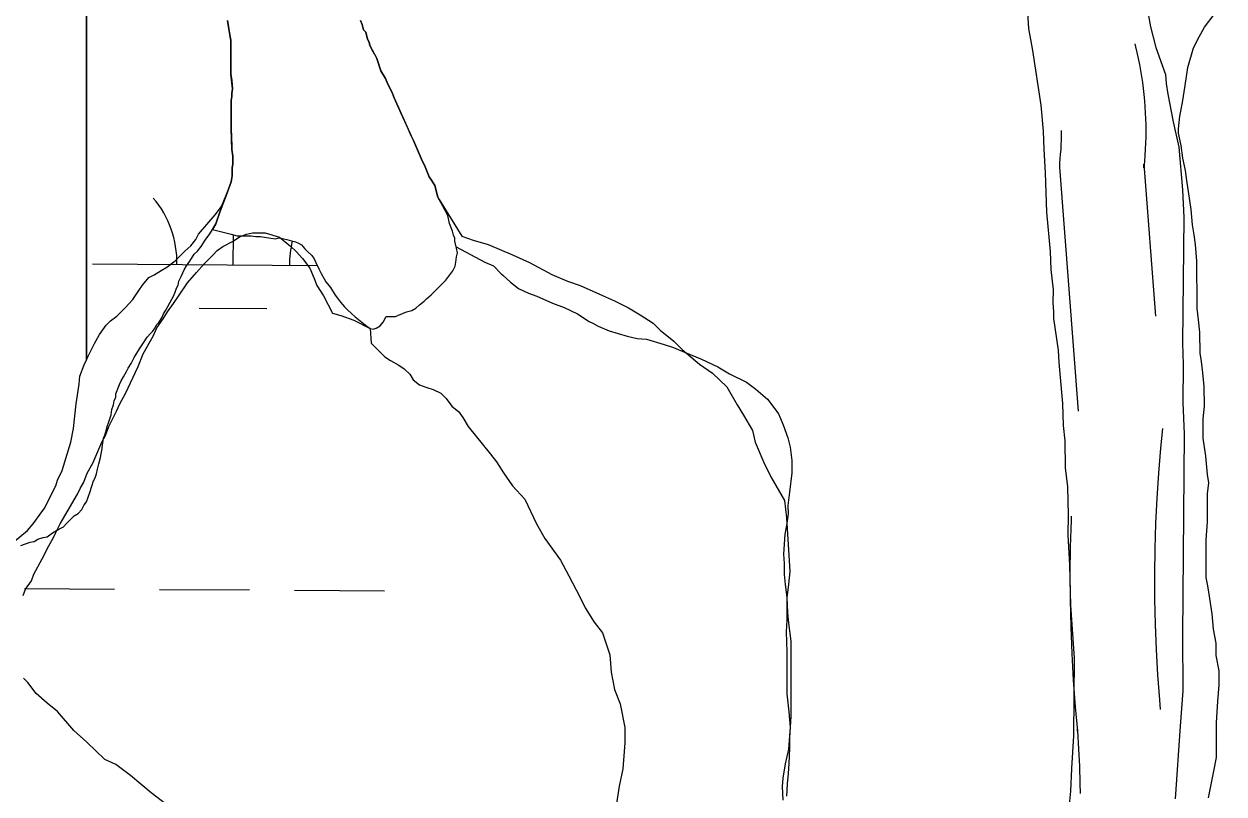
# Model space of a CAD drawing. Extents: x 3172231 to 3210228, y 940198 to 965780.
# Drawn here: x 3177708.3 to 3178134.6, y 961452.2 to 961725.6 of the extents above; entities that cross this region are included whole.
import ezdxf

# ---------------------------------------------------------------- set-up
doc = ezdxf.new("R2010")
doc.units = 0
for name, color, linetype in [('V-ROAD-CNTR', 7, 'Continuous'), ('V-SITE-VEGE', 7, 'Continuous'), ('V-TOPO-SHOR', 7, 'Continuous'), ('V-WETL-SWMP', 7, 'Continuous')]:
    doc.layers.add(name, color=color, linetype=linetype)

msp = doc.modelspace()

# ---------------------------------------------------------------- linework, layer by layer
at = {"layer": 'V-ROAD-CNTR'}
for points in [[(3178102.856, 961718.584), (3178103.125, 961717.543), (3178103.626, 961715.438), (3178104.09, 961713.338), (3178104.52, 961711.219), (3178104.914, 961709.087), (3178105.268, 961706.956), (3178105.586, 961704.819), (3178105.867, 961702.671), (3178106.109, 961700.523), (3178106.314, 961698.376), (3178106.482, 961696.224), (3178106.613, 961694.064), (3178106.705, 961691.9), (3178106.759, 961689.746), (3178106.778, 961687.584), (3178106.757, 961685.418), (3178106.698, 961683.248), (3178106.6, 961681.099), (3178106.468, 961678.942), (3178106.295, 961676.787), (3178106.092, 961674.671), (3178106.07, 961674.476), (3178106.07, 961675.879), (3178110.217, 961621.906)], [(3178076.775, 961687.826), (3178076.776, 961687.6), (3178076.761, 961685.97), (3178076.716, 961684.338), (3178076.642, 961682.695), (3178076.542, 961681.058), (3178076.411, 961679.425), (3178076.25, 961677.761), (3178076.07, 961676.132), (3178076.07, 961674.729), (3178082.725, 961588.109)], [(3178112.683, 961582.025), (3178111.982, 961575.039), (3178111.245, 961566.117), (3178110.662, 961557.181), (3178110.233, 961548.237), (3178109.963, 961539.285), (3178109.845, 961530.329), (3178109.885, 961521.375), (3178110.081, 961512.421), (3178110.43, 961503.47), (3178110.936, 961494.533), (3178111.598, 961485.602), (3178111.911, 961482.189)], [(3178080.325, 961550.876), (3178080.255, 961549.407), (3178079.969, 961539.935), (3178079.845, 961530.459), (3178079.887, 961520.981), (3178080.093, 961511.507), (3178080.464, 961502.038), (3178080.998, 961492.577), (3178081.7, 961483.124), (3178082.489, 961474.499), (3178082.489, 961475.18), (3178082.489, 961474.683), (3178082.929, 961468.047), (3178083.221, 961462.034), (3178083.407, 961456.015), (3178083.457, 961452.357)]]:
    msp.add_lwpolyline(points, dxfattribs=at)
at = {"layer": 'V-SITE-VEGE'}
for p, q in [((3177730.448, 961606.303), (3177730.448, 963095.569)), ((3177728.095, 961600.505), (3177729.682, 961604.63)), ((3177729.682, 961604.63), (3177730.448, 961606.303)), ((3177727.874, 961597.765), (3177728.095, 961600.505)), ((3177726.756, 961590.671), (3177727.874, 961597.765)), ((3177725.869, 961581.977), (3177726.756, 961590.671)), ((3177724.972, 961577.172), (3177725.869, 961581.977)), ((3177721.804, 961567.1), (3177724.972, 961577.172)), ((3177720.21, 961563.664), (3177721.804, 961567.1)), ((3177719.535, 961561.603), (3177720.21, 961563.664)), ((3177715.672, 961553.817), (3177717.491, 961557.481)), ((3177717.491, 961557.481), (3177719.535, 961561.603)), ((3177714.079, 961551.523), (3177715.672, 961553.817)), ((3177711.576, 961548.087), (3177714.079, 961551.523)), ((3177704.734, 961541.889), (3177709.524, 961545.793)), ((3177709.524, 961545.793), (3177711.576, 961548.087))]:
    msp.add_line(p, q, dxfattribs=at)
for points in [[(3177730.448, 963095.569), (3177730.448, 961606.303)], [(3178106.217, 961737.318), (3178108.421, 961724.542), (3178110.383, 961717.278), (3178113.777, 961707.683), (3178114.039, 961704.492), (3178114.583, 961700.716), (3178116.525, 961690.842), (3178118.473, 961681.837), (3178119.785, 961666.752), (3178120.277, 961656.893), (3178119.876, 961612.253), (3178120.099, 961604.714), (3178119.976, 961591.089), (3178120.455, 961580.068), (3178119.812, 961508.472), (3178119.925, 961488.758), (3178118.942, 961476.302), (3178117.26, 961450.518)], [(3178078.913, 961441.294), (3178080.179, 961453.168), (3178080.542, 961461.282), (3178081.226, 961472.872), (3178081.473, 961500.409), (3178080.193, 961519.263), (3178079.743, 961533.472), (3178079.26, 961544.204), (3178079.321, 961551.161), (3178079.122, 961561.309), (3178078.313, 961567.983), (3178078.109, 961577.551), (3178077.578, 961583.064), (3178077.359, 961590.894), (3178076.04, 961605.4), (3178075.79, 961609.75), (3178074.154, 961621.069), (3178074.172, 961623.39), (3178073.912, 961626.58), (3178073.953, 961631.217), (3178073.148, 961638.473), (3178072.917, 961644.853), (3178071.594, 961658.779), (3178071.137, 961672.697), (3178070.631, 961681.108), (3178070.402, 961687.49), (3178069.616, 961696.771), (3178066.603, 961716.221), (3178065.223, 961724.061), (3178064.709, 961731.313)], [(3177730.448, 961606.303), (3177731.044, 961607.606), (3177733.316, 961612.187), (3177735.134, 961615.394), (3177737.412, 961618.603), (3177739.007, 961620.209), (3177741.288, 961621.819), (3177744.252, 961624.801), (3177746.986, 961627.783), (3177749.034, 961630.992), (3177750.4, 961632.825), (3177752.677, 961635.577), (3177754.502, 961636.497), (3177757.013, 961638.106), (3177759.069, 961639.255), (3177762.033, 961641.553), (3177765.453, 961644.994), (3177767.505, 961646.831), (3177769.328, 961649.123), (3177770.235, 961650.956), (3177776.158, 961657.837), (3177778.435, 961660.817), (3177781.126, 961667.37), (3177781.915, 961669.529), (3177782.183, 961671.731), (3177782.173, 961674.483), (3177782.445, 961675.861), (3177782.435, 961678.614), (3177782.152, 961681.092), (3177781.853, 961688.522), (3177781.822, 961698.434), (3177782.093, 961699.813), (3177782.091, 961700.915), (3177782.359, 961702.565), (3177781.79, 961707.794), (3177781.753, 961719.91), (3177781.474, 961721.007), (3177780.63, 961726.787)], [(3177827.827, 961726.822), (3177828.382, 961725.448), (3177828.939, 961723.52), (3177829.766, 961722.697), (3177830.325, 961720.221), (3177830.878, 961719.123), (3177831.159, 961718.021), (3177833.651, 961713.35), (3177835.042, 961708.951), (3177836.701, 961706.202), (3177837.534, 961704.277), (3177838.919, 961701.529), (3177839.752, 961699.329), (3177845.851, 961685.86), (3177846.683, 961684.209), (3177849.458, 961677.61), (3177850.842, 961674.862), (3177852.231, 961671.288), (3177853.058, 961670.188), (3177854.164, 961668.265), (3177855.28, 961664.141), (3177855.722, 961663.262), (3177863.757, 961650.225)], [(3177719.551, 961545.092), (3177721.14, 961548.07), (3177727.278, 961558.607), (3177728.189, 961560.672), (3177729.553, 961562.961), (3177730.686, 961566.166), (3177732.734, 961569.605), (3177735.908, 961577.16), (3177737.274, 961579.452), (3177738.407, 961582.659), (3177741.133, 961588.156), (3177742.267, 961590.675), (3177744.313, 961594.341), (3177748.856, 961603.958), (3177750.67, 961608.54), (3177753.171, 961613.123), (3177754.308, 961614.954), (3177755.442, 961617.702), (3177757.717, 961620.911), (3177759.311, 961623.431), (3177761.359, 961626.41), (3177763.179, 961628.931), (3177766.364, 961633.744), (3177769.555, 961637.414), (3177772.289, 961640.396), (3177775.48, 961643.607), (3177776.848, 961645.213), (3177778.9, 961646.591), (3177782.554, 961648.435), (3177784.835, 961650.042), (3177787.348, 961650.966), (3177789.402, 961651.429), (3177793.977, 961651.443), (3177799.013, 961649.862), (3177802.911, 961646.671), (3177804.975, 961644.849), (3177807.271, 961642.342), (3177809.796, 961638.92), (3177811.41, 961635.266), (3177812.334, 961632.753), (3177814.631, 961629.101), (3177817.853, 961622.939), (3177820.829, 961622.034), (3177825.408, 961620.449), (3177831.202, 961617.536)], [(3177863.757, 961650.225), (3177867.877, 961648.867), (3177873.143, 961647.282), (3177881.845, 961643.652), (3177887.798, 961640.929), (3177895.816, 961636.609), (3177901.311, 961634.34), (3177905.892, 961632.755), (3177914.824, 961628.667), (3177918.031, 961627.307), (3177923.069, 961624.809), (3177927.194, 961622.304), (3177931.777, 961619.349), (3177934.3, 961616.84), (3177939.117, 961612.969), (3177942.099, 961610.008), (3177948.29, 961604.767), (3177952.873, 961601.582), (3177957.92, 961596.796), (3177961.6, 961590.404), (3177963.9, 961586.755), (3177967.119, 961581.277), (3177968.047, 961577.162), (3177971.043, 961569.855), (3177973.577, 961564.831), (3177978.406, 961556.387), (3177979.112, 961550.215), (3177980.319, 961531.24), (3177979.876, 961526.665), (3177979.207, 961521.86), (3177979.231, 961514.086), (3177979.018, 961509.74), (3177979.27, 961502.652), (3177979.319, 961487.787), (3177980.026, 961481.385), (3177980.501, 961475.901), (3177979.841, 961468.122), (3177978.715, 961462.859), (3177977.816, 961457.825), (3177977.599, 961454.851), (3177977.843, 961450.051)], [(3177831.202, 961617.536), (3177831.609, 961612.236), (3177836.426, 961607.45), (3177838.491, 961606.082), (3177841.468, 961604.495), (3177843.301, 961603.129), (3177845.366, 961601.306), (3177846.517, 961599.252), (3177848.808, 961597.429), (3177851.327, 961596.522), (3177853.615, 961595.844), (3177856.366, 961594.48), (3177858.201, 961592.657), (3177860.269, 961589.919), (3177862.79, 961587.869), (3177864.168, 961585.817), (3177866.01, 961582.622), (3177874.046, 961572.814), (3177876.112, 961570.078), (3177878.64, 961566.197), (3177881.857, 961561.634), (3177886.217, 961556.848), (3177890.362, 961548.171), (3177893.352, 961542.922), (3177898.866, 961535.166), (3177901.858, 961529.687), (3177905.769, 961522.153), (3177907.613, 961518.272), (3177910.83, 961513.25), (3177913.816, 961509.373), (3177916.356, 961501.607), (3177916.835, 961495.435), (3177917.998, 961489.264), (3177920.073, 961484.24), (3177921.701, 961475.784), (3177921.719, 961470.295), (3177921.064, 961461.147), (3177919.71, 961454.968), (3177918.143, 961444.9)], [(3177707.961, 961522.644), (3177708.869, 961524.934), (3177710.917, 961527.914), (3177711.824, 961530.204), (3177714.779, 961535.7), (3177717.052, 961540.282), (3177718.642, 961543.03), (3177719.551, 961545.092)], [(3177758.514, 961448.722), (3177753.472, 961452.59), (3177746.134, 961458.739), (3177740.86, 961462.609), (3177736.967, 961464.426), (3177730.545, 961470.58), (3177725.957, 961474.68), (3177720.217, 961481.525), (3177716.549, 961484.484), (3177712.649, 961487.9), (3177709.663, 961491.779), (3177708.058, 961493.372)]]:
    msp.add_lwpolyline(points, dxfattribs=at)
at = {"layer": 'V-TOPO-SHOR'}
for points in [[(3177775.203, 961652.596), (3177781.816, 961650.966), (3177784.022, 961650.423), (3177786.224, 961650.429), (3177787.6, 961650.433), (3177788.976, 961650.437), (3177790.629, 961650.167), (3177792.282, 961650.173), (3177793.658, 961649.903), (3177795.311, 961649.633), (3177797.514, 961649.364), (3177798.89, 961649.645), (3177800.541, 961649.375), (3177801.645, 961649.102), (3177803.298, 961648.557), (3177804.674, 961648.285), (3177805.778, 961647.738), (3177806.882, 961647.191), (3177807.988, 961645.819), (3177808.815, 961644.996), (3177810.472, 961643.349), (3177811.301, 961642.25), (3177811.856, 961641.152), (3177812.964, 961638.678), (3177813.796, 961637.027), (3177814.904, 961635.104), (3177815.459, 961634.004), (3177817.116, 961632.083), (3177818.777, 961629.335), (3177819.606, 961628.235), (3177820.712, 961626.863), (3177822.092, 961625.216), (3177823.198, 961624.119), (3177824.578, 961622.746), (3177825.959, 961621.649), (3177830.1, 961618.36), (3177831.202, 961617.536), (3177832.306, 961617.264), (3177833.405, 961617.543), (3177834.78, 961618.374), (3177835.875, 961619.754), (3177836.971, 961621.684), (3177838.622, 961621.69), (3177840.274, 961621.696), (3177841.374, 961622.249), (3177844.123, 961623.359), (3177846.05, 961623.916), (3177847.424, 961624.745), (3177848.796, 961625.851), (3177850.443, 961627.234), (3177851.266, 961628.061), (3177852.915, 961629.443), (3177854.559, 961631.1), (3177856.48, 961633.034), (3177858.129, 961634.69), (3177859.225, 961636.071), (3177860.595, 961638.002), (3177861.416, 961639.657), (3177861.686, 961641.033), (3177861.957, 961642.962), (3177862.227, 961644.341), (3177861.946, 961645.991), (3177861.828, 961646.52), (3177861.387, 961648.467), (3177861.383, 961649.567), (3177860.83, 961650.667), (3177860.55, 961652.043), (3177859.44, 961654.792), (3177858.88, 961657.544), (3177856.941, 961661.118), (3177855.835, 961663.041), (3177855.28, 961664.141), (3177854.723, 961666.34), (3177854.166, 961668.265), (3177853.058, 961670.188), (3177852.231, 961671.288), (3177850.842, 961674.862), (3177849.458, 961677.61), (3177848.069, 961680.91), (3177846.683, 961684.209), (3177845.851, 961685.86), (3177844.741, 961688.334), (3177842.247, 961693.831), (3177839.752, 961699.329), (3177838.919, 961701.529), (3177837.534, 961704.277), (3177836.701, 961706.202), (3177835.042, 961708.951), (3177833.649, 961713.35), (3177832.82, 961714.999), (3177831.988, 961716.373), (3177831.159, 961718.021), (3177830.878, 961719.123), (3177830.325, 961720.221), (3177829.766, 961722.697), (3177828.939, 961723.52), (3177828.382, 961725.448), (3177827.827, 961726.822)], [(3177775.203, 961652.596), (3177776.455, 961654.644), (3177776.727, 961655.746), (3177777.819, 961658.779), (3177778.638, 961660.983), (3177780.004, 961664.29), (3177781.915, 961669.529), (3177782.183, 961671.731), (3177782.173, 961674.483), (3177782.445, 961675.861), (3177782.439, 961677.512), (3177782.435, 961678.614), (3177782.152, 961681.092), (3177782.148, 961682.192), (3177781.853, 961688.522), (3177781.841, 961692.653), (3177781.837, 961694.029), (3177781.831, 961695.405), (3177781.829, 961696.507), (3177781.82, 961698.434), (3177782.093, 961699.813), (3177782.089, 961700.913), (3177782.359, 961702.565), (3177782.074, 961705.592), (3177781.792, 961707.794), (3177781.788, 961709.17), (3177781.783, 961710.548), (3177781.779, 961711.925), (3177781.771, 961713.852), (3177781.769, 961714.952), (3177781.757, 961718.531), (3177781.753, 961719.908), (3177781.474, 961721.007), (3177781.192, 961723.209), (3177780.911, 961724.585), (3177780.63, 961726.787)], [(3177707.167, 961540.448), (3177708.817, 961541.003), (3177710.466, 961541.56), (3177711.842, 961541.838), (3177713.216, 961542.67), (3177715.142, 961543.225), (3177716.518, 961543.505), (3177718.441, 961544.888), (3177720.638, 961546.27), (3177722.287, 961547.102), (3177723.385, 961548.207), (3177726.129, 961550.968), (3177727.503, 961551.8), (3177728.875, 961553.18), (3177729.697, 961554.835), (3177730.518, 961555.939), (3177731.61, 961559.246), (3177732.429, 961561.452), (3177732.971, 961563.379), (3177733.518, 961564.483), (3177734.065, 961565.861), (3177734.335, 961567.514), (3177734.88, 961569.441), (3177735.425, 961571.647), (3177735.695, 961573.023), (3177735.966, 961574.127), (3177736.234, 961576.879), (3177736.502, 961578.532), (3177737.049, 961579.634), (3177737.594, 961581.563), (3177737.866, 961582.665), (3177738.413, 961584.32), (3177739.23, 961586.8), (3177739.498, 961588.727), (3177740.043, 961590.382), (3177740.316, 961591.758), (3177740.86, 961593.137), (3177740.858, 961594.238), (3177742.224, 961597.548), (3177742.769, 961598.924), (3177743.59, 961600.305), (3177744.686, 961602.236), (3177745.235, 961603.338), (3177746.331, 961604.992), (3177747.424, 961607.198), (3177749.341, 961610.233), (3177750.711, 961612.441), (3177752.081, 961614.372), (3177753.177, 961615.753), (3177754, 961616.58), (3177754.824, 961617.684), (3177755.37, 961618.788), (3177756.194, 961619.615), (3177757.289, 961621.272), (3177757.836, 961622.648), (3177758.657, 961624.029), (3177760.849, 961627.889), (3177761.396, 961628.993), (3177761.94, 961630.371), (3177762.487, 961631.749), (3177763.034, 961632.851), (3177763.304, 961634.23), (3177764.126, 961635.884), (3177764.672, 961637.263), (3177765.219, 961638.365), (3177766.041, 961639.745), (3177767.136, 961641.4), (3177768.781, 961643.882), (3177769.878, 961644.988), (3177771.251, 961646.643), (3177772.619, 961648.85), (3177774.263, 961651.058), (3177775.203, 961652.596)]]:
    msp.add_lwpolyline(points, dxfattribs=at)
at = {"layer": 'V-WETL-SWMP'}
for p, q in [((3177780.63, 961726.787), (3177780.912, 961724.585)), ((3177780.912, 961724.585), (3177781.192, 961723.21)), ((3177781.192, 961723.21), (3177781.474, 961721.008)), ((3177781.474, 961721.008), (3177781.753, 961719.908)), ((3177781.753, 961719.908), (3177781.757, 961718.531)), ((3177781.757, 961718.531), (3177781.769, 961714.952)), ((3177781.769, 961714.952), (3177781.772, 961713.851)), ((3177781.772, 961713.851), (3177781.779, 961711.924)), ((3177781.779, 961711.924), (3177781.783, 961710.548)), ((3177781.783, 961710.548), (3177781.787, 961709.171)), ((3177781.787, 961709.171), (3177781.792, 961707.794)), ((3177781.792, 961707.794), (3177782.074, 961705.593)), ((3177782.074, 961705.593), (3177782.359, 961702.566)), ((3177782.359, 961702.566), (3177782.089, 961700.913)), ((3177782.092, 961699.812), (3177781.821, 961698.434)), ((3177781.821, 961698.434), (3177781.828, 961696.507)), ((3177782.089, 961700.913), (3177782.092, 961699.812)), ((3177781.828, 961696.507), (3177781.831, 961695.406)), ((3177781.831, 961695.406), (3177781.836, 961694.029)), ((3177781.836, 961694.029), (3177781.84, 961692.653)), ((3177781.84, 961692.653), (3177781.853, 961688.523)), ((3177781.853, 961688.523), (3177782.149, 961682.192)), ((3177782.149, 961682.192), (3177782.152, 961681.091)), ((3177782.152, 961681.091), (3177782.435, 961678.614)), ((3177782.435, 961678.614), (3177782.439, 961677.513)), ((3177782.439, 961677.513), (3177782.444, 961675.861)), ((3177782.444, 961675.861), (3177782.173, 961674.484)), ((3177782.173, 961674.484), (3177782.182, 961671.731)), ((3177781.914, 961669.528), (3177780.003, 961664.291)), ((3177782.182, 961671.731), (3177781.914, 961669.528)), ((3177780.003, 961664.291), (3177778.637, 961660.983)), ((3177778.637, 961660.983), (3177777.818, 961658.778)), ((3177776.727, 961655.746), (3177776.455, 961654.644)), ((3177777.818, 961658.778), (3177776.727, 961655.746)), ((3177776.455, 961654.644), (3177775.204, 961652.597)), ((3177775.204, 961652.597), (3177781.817, 961650.966)), ((3177781.817, 961650.966), (3177784.021, 961650.423)), ((3177782.596, 961640.099), (3177782.669, 961650.756)), ((3177784.021, 961650.423), (3177786.223, 961650.43)), ((3177786.223, 961650.43), (3177787.6, 961650.434)), ((3177787.6, 961650.434), (3177788.976, 961650.438)), ((3177788.976, 961650.438), (3177790.629, 961650.168)), ((3177790.629, 961650.168), (3177792.281, 961650.174)), ((3177792.281, 961650.174), (3177793.658, 961649.903)), ((3177793.658, 961649.903), (3177795.311, 961649.633)), ((3177795.311, 961649.633), (3177797.514, 961649.364)), ((3177797.514, 961649.364), (3177798.89, 961649.644)), ((3177798.89, 961649.644), (3177800.542, 961649.374)), ((3177800.542, 961649.374), (3177801.644, 961649.102)), ((3177801.644, 961649.102), (3177803.298, 961648.557)), ((3177803.298, 961648.557), (3177804.675, 961648.286)), ((3177804.675, 961648.286), (3177805.778, 961647.739)), ((3177805.778, 961647.739), (3177806.881, 961647.192)), ((3177806.881, 961647.192), (3177807.987, 961645.819)), ((3177807.987, 961645.819), (3177808.815, 961644.996)), ((3177808.815, 961644.996), (3177810.472, 961643.349)), ((3177810.472, 961643.349), (3177811.302, 961642.25)), ((3177861.686, 961641.034), (3177861.956, 961642.962)), ((3177861.946, 961645.991), (3177861.827, 961646.519)), ((3177861.827, 961646.519), (3177872.031, 961641.045)), ((3177862.227, 961644.34), (3177861.946, 961645.991)), ((3177861.956, 961642.962), (3177862.227, 961644.34)), ((3177732.597, 961640.44), (3177812.418, 961639.896)), ((3177811.302, 961642.25), (3177811.856, 961641.151)), ((3177811.856, 961641.151), (3177812.965, 961638.677)), ((3177812.965, 961638.677), (3177813.796, 961637.028)), ((3177860.595, 961638.003), (3177861.416, 961639.657)), ((3177861.416, 961639.657), (3177861.686, 961641.034)), ((3177872.031, 961641.045), (3177875.063, 961639.679)), ((3177875.063, 961639.679), (3177877.825, 961636.934)), ((3177813.796, 961637.028), (3177814.904, 961635.104)), ((3177814.904, 961635.104), (3177815.458, 961634.005)), ((3177856.481, 961633.034), (3177858.128, 961634.691)), ((3177858.128, 961634.691), (3177859.225, 961636.071)), ((3177859.225, 961636.071), (3177860.595, 961638.003)), ((3177877.825, 961636.934), (3177878.378, 961636.385)), ((3177878.378, 961636.385), (3177881.138, 961633.917)), ((3177815.458, 961634.005), (3177817.116, 961632.083)), ((3177817.116, 961632.083), (3177818.776, 961629.335)), ((3177852.914, 961629.444), (3177854.56, 961631.101)), ((3177854.56, 961631.101), (3177856.481, 961633.034)), ((3177881.138, 961633.917), (3177883.898, 961631.723)), ((3177883.898, 961631.723), (3177887.483, 961630.082)), ((3177887.483, 961630.082), (3177890.515, 961628.991)), ((3177818.776, 961629.335), (3177819.606, 961628.236)), ((3177819.606, 961628.236), (3177820.711, 961626.863)), ((3177820.711, 961626.863), (3177822.093, 961625.216)), ((3177847.423, 961624.746), (3177848.796, 961625.852)), ((3177848.796, 961625.852), (3177850.443, 961627.233)), ((3177850.443, 961627.233), (3177851.266, 961628.062)), ((3177851.266, 961628.062), (3177852.914, 961629.444)), ((3177890.515, 961628.991), (3177896.028, 961626.531)), ((3177896.028, 961626.531), (3177900.163, 961624.892)), ((3177770.492, 961624.75), (3177794.491, 961624.587)), ((3177822.093, 961625.216), (3177823.198, 961624.118)), ((3177823.198, 961624.118), (3177824.579, 961622.746)), ((3177824.579, 961622.746), (3177825.959, 961621.649)), ((3177825.959, 961621.649), (3177830.099, 961618.359)), ((3177835.876, 961619.754), (3177836.971, 961621.684)), ((3177836.971, 961621.684), (3177838.622, 961621.69)), ((3177838.622, 961621.69), (3177840.274, 961621.695)), ((3177840.274, 961621.695), (3177841.374, 961622.249)), ((3177841.374, 961622.249), (3177844.123, 961623.359)), ((3177844.123, 961623.359), (3177846.049, 961623.916)), ((3177846.049, 961623.916), (3177847.423, 961624.746)), ((3177900.163, 961624.892), (3177904.85, 961622.705)), ((3177904.85, 961622.705), (3177908.989, 961619.965)), ((3177830.099, 961618.359), (3177831.202, 961617.536)), ((3177831.202, 961617.536), (3177832.305, 961617.265)), ((3177832.305, 961617.265), (3177833.405, 961617.543)), ((3177833.405, 961617.543), (3177834.779, 961618.374)), ((3177834.779, 961618.374), (3177835.876, 961619.754)), ((3177908.989, 961619.965), (3177910.367, 961619.418)), ((3177910.367, 961619.418), (3177912.298, 961618.323)), ((3177912.298, 961618.323), (3177916.157, 961616.684)), ((3177916.157, 961616.684), (3177922.495, 961614.777)), ((3177922.495, 961614.777), (3177926.077, 961613.962)), ((3177926.077, 961613.962), (3177929.381, 961613.698)), ((3177929.381, 961613.698), (3177935.719, 961611.791)), ((3177935.719, 961611.791), (3177939.026, 961610.7)), ((3177939.026, 961610.7), (3177942.886, 961609.06)), ((3177942.886, 961609.06), (3177948.95, 961606.602)), ((3177948.95, 961606.602), (3177954.74, 961603.867)), ((3177954.74, 961603.867), (3177958.878, 961601.403)), ((3177958.878, 961601.403), (3177964.944, 961598.394)), ((3177964.944, 961598.394), (3177968.256, 961595.927)), ((3177968.256, 961595.927), (3177972.397, 961592.361)), ((3177972.397, 961592.361), (3177974.332, 961589.889)), ((3177974.332, 961589.889), (3177976.268, 961587.142)), ((3177976.268, 961587.142), (3177977.932, 961583.293)), ((3177977.932, 961583.293), (3177979.598, 961578.619)), ((3177979.598, 961578.619), (3177980.435, 961575.318)), ((3177980.435, 961575.318), (3177981, 961570.639)), ((3177981, 961570.639), (3177981.014, 961566.234)), ((3177981.014, 961566.234), (3177980.21, 961559.349)), ((3177980.21, 961559.349), (3177979.675, 961554.667)), ((3177979.675, 961554.667), (3177979.684, 961551.639)), ((3177979.684, 961551.639), (3177979.147, 961547.508)), ((3177979.147, 961547.508), (3177978.606, 961544.478)), ((3177978.606, 961544.478), (3177978.078, 961537.318)), ((3177978.078, 961537.318), (3177978.364, 961534.015)), ((3177978.364, 961534.015), (3177978.376, 961530.161)), ((3177978.376, 961530.161), (3177978.663, 961526.583)), ((3177708.404, 961525.17), (3177740.404, 961524.952)), ((3177756.403, 961524.843), (3177788.402, 961524.625)), ((3177804.402, 961524.516), (3177836.401, 961524.298)), ((3177978.663, 961526.583), (3177979.228, 961521.905)), ((3177979.228, 961521.905), (3177979.52, 961516.675)), ((3177979.52, 961516.675), (3177979.808, 961512.822)), ((3177979.808, 961512.822), (3177980.654, 961506.492)), ((3177980.654, 961506.492), (3177980.686, 961496.306)), ((3177980.686, 961496.306), (3177980.704, 961490.8)), ((3177980.704, 961490.8), (3177980.717, 961486.67)), ((3177980.717, 961486.67), (3177980.739, 961479.788)), ((3177980.739, 961479.788), (3177980.213, 961472.078)), ((3177980.224, 961468.499), (3177979.967, 961462.992)), ((3177980.213, 961472.078), (3177980.224, 961468.499)), ((3177979.703, 961459.412), (3177979.439, 961455.832)), ((3177979.967, 961462.992), (3177979.703, 961459.412)), ((3177979.439, 961455.832), (3177979.178, 961451.427))]:
    msp.add_line(p, q, dxfattribs=at)
for points in [[(3178125.692, 961721.061), (3178127.661, 961724.532), (3178134.562, 961733.463)], [(3178129.028, 961450.83), (3178130.978, 961460.241), (3178131.952, 961465.193), (3178131.941, 961468.658), (3178131.93, 961472.122), (3178131.912, 961477.567), (3178132.384, 961484.993), (3178132.86, 961490.933), (3178132.844, 961495.883), (3178131.837, 961501.324), (3178131.822, 961505.779), (3178130.817, 961510.725), (3178130.304, 961516.168), (3178129.293, 961523.094), (3178128.788, 961526.062), (3178128.284, 961529.03), (3178128.26, 961536.454), (3178128.243, 961541.898), (3178128.241, 961542.393), (3178128.716, 961548.829), (3178128.684, 961558.728), (3178129.166, 961562.689), (3178128.662, 961565.657), (3178128.147, 961572.09), (3178127.136, 961578.521), (3178127.125, 961581.985), (3178127.114, 961585.45), (3178127.595, 961589.906), (3178127.573, 961596.835), (3178127.062, 961601.783), (3178126.555, 961605.741), (3178126.05, 961608.709), (3178126.026, 961616.133), (3178125.517, 961620.586), (3178125.01, 961624.544), (3178124.994, 961629.494), (3178124.969, 961637.413), (3178124.956, 961641.372), (3178124.442, 961647.31), (3178123.936, 961650.773), (3178123.43, 961654.236), (3178122.918, 961659.679), (3178121.908, 961666.11), (3178121.4, 961670.068), (3178120.894, 961673.531), (3178119.89, 961677.982), (3178119.381, 961682.435), (3178118.377, 961686.887), (3178118.372, 961688.371), (3178118.853, 961692.827), (3178119.827, 961697.78), (3178120.798, 961703.722), (3178121.767, 961710.16), (3178123.725, 961717.095), (3178125.692, 961721.061)]]:
    msp.add_lwpolyline(points, dxfattribs=at)
for centre, start, end in [((3177727.358, 961640.95), 358.83817, 40.38182), ((3177837.841, 961640.198), 166.37614, 180.38182)]:
    msp.add_arc(centre, 35.246, start, end, dxfattribs=at)

doc.saveas('drawing.dxf')
